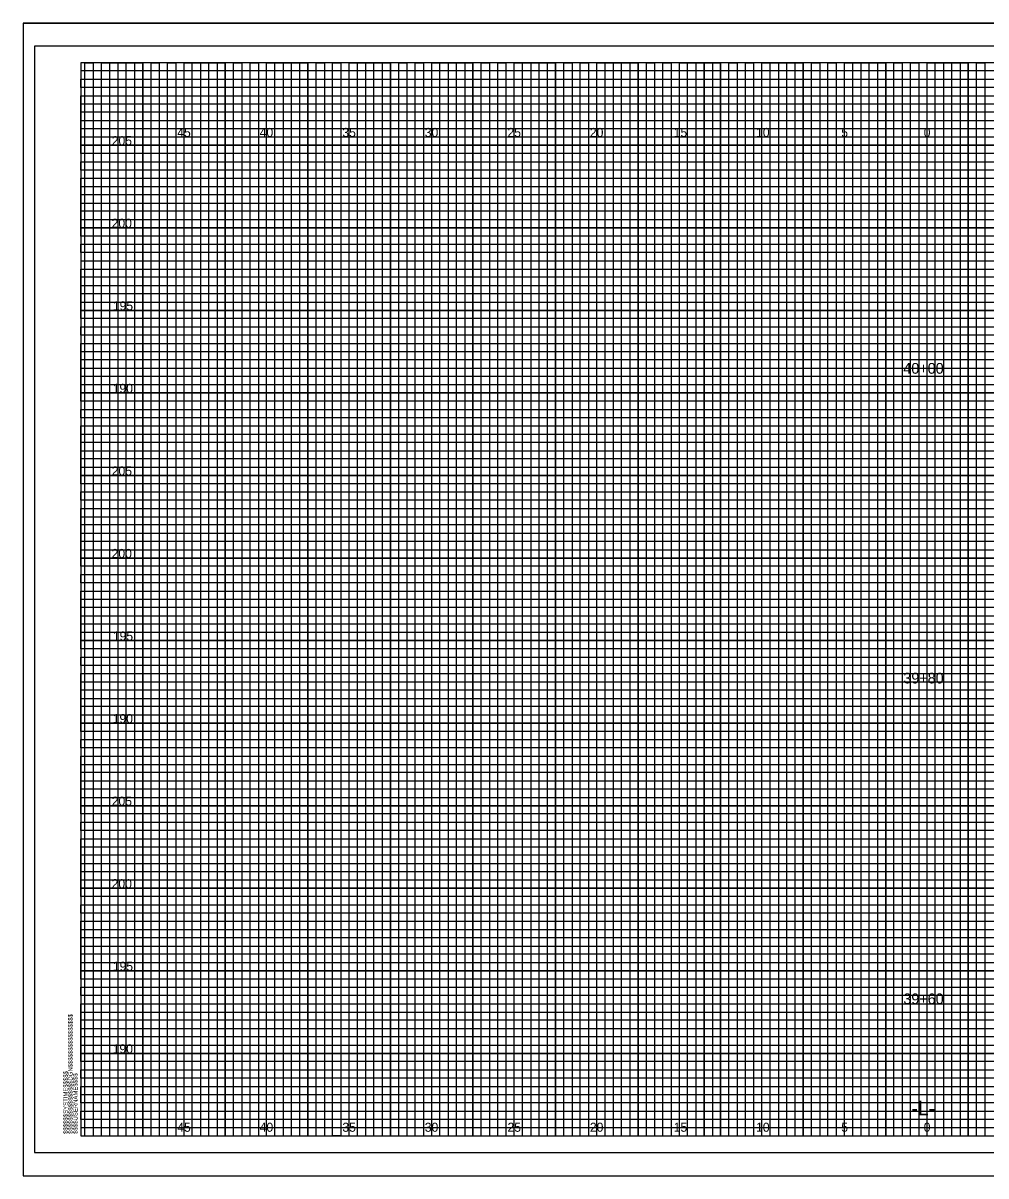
# Model space of a CAD drawing. Extents: x -4 to 103, y -2 to 6583.
# Drawn here: x -3.5 to 54.8, y 2972.2 to 3042.1 of the extents above; entities that cross this region are included whole.
import ezdxf

# ---------------------------------------------------------------- set-up
doc = ezdxf.new("R2010")
doc.units = 0
for name, color, linetype in [('Prop XS Alignment Label', 7, 'Continuous'), ('Prop XS Elevation Labels', 7, 'Continuous'), ('Prop XS Offset Labels', 7, 'Continuous'), ('Prop XS Station Labels', 7, 'Continuous'), ('Sheet Cross Section CELL', 7, 'Continuous'), ('Sheet Cross Section Grid Major CELL', 7, 'Continuous'), ('Sheet Cross Section Grid Middle CELL', 7, 'Continuous'), ('Sheet Cutting Line CELL', 7, 'Continuous'), ('Sheet DOT Grid CELL', 7, 'Continuous'), ('Sheet Plot Border Inside CELL', 7, 'Continuous'), ('Sheet Plot Border Outside CELL', 7, 'Continuous')]:
    doc.layers.add(name, color=color, linetype=linetype)

msp = doc.modelspace()

# ---------------------------------------------------------------- linework, layer by layer
at = {"layer": 'Sheet Cross Section CELL'}
msp.add_lwpolyline([(102.5, 3039.65), (0, 3039.65), (0, 2974.65), (102.5, 2974.65)], close=True, dxfattribs=at)
at = {"layer": 'Sheet Cross Section Grid Major CELL'}
for points in [[(1.25, 2974.65), (1.25, 3039.65), (3.75, 3039.65), (3.75, 2974.65), (6.25, 2974.65), (6.25, 3039.65), (8.75, 3039.65), (8.75, 2974.65), (11.25, 2974.65), (11.25, 3039.65), (13.75, 3039.65), (13.75, 2974.65), (16.25, 2974.65), (16.25, 3039.65), (18.75, 3039.65), (18.75, 2974.65), (21.25, 2974.65), (21.25, 3039.65), (23.75, 3039.65), (23.75, 2974.65), (26.25, 2974.65), (26.25, 3039.65), (28.75, 3039.65), (28.75, 2974.65), (31.25, 2974.65), (31.25, 3039.65), (33.75, 3039.65), (33.75, 2974.65), (36.25, 2974.65), (36.25, 3039.65), (38.75, 3039.65), (38.75, 2974.65), (41.25, 2974.65), (41.25, 3039.65), (43.75, 3039.65), (43.75, 2974.65), (46.25, 2974.65), (46.25, 3039.65), (48.75, 3039.65), (48.75, 2974.65), (51.25, 2974.65), (51.25, 3039.65), (53.75, 3039.65), (53.75, 2974.65)], [(102.5, 3034.65), (0, 3034.65), (0, 3037.15), (74.25, 3037.15)], [(102.5, 3029.65), (0, 3029.65), (0, 3032.15), (102.5, 3032.15)], [(102.5, 3024.65), (0, 3024.65), (0, 3027.15), (102.5, 3027.15)], [(102.5, 3019.65), (0, 3019.65), (0, 3022.15), (102.5, 3022.15)], [(102.5, 3014.65), (0, 3014.65), (0, 3017.15), (102.5, 3017.15)], [(102.5, 3009.65), (0, 3009.65), (0, 3012.15), (102.5, 3012.15)], [(102.5, 3004.65), (0, 3004.65), (0, 3007.15), (102.5, 3007.15)], [(102.5, 2999.65), (0, 2999.65), (0, 3002.15), (102.5, 3002.15)], [(102.5, 2994.65), (0, 2994.65), (0, 2997.15), (102.5, 2997.15)], [(102.5, 2989.65), (0, 2989.65), (0, 2992.15), (102.5, 2992.15)], [(102.5, 2984.65), (0, 2984.65), (0, 2987.15), (102.5, 2987.15)], [(102.5, 2979.65), (0, 2979.65), (0, 2982.15), (102.5, 2982.15)], [(0, 2977.15), (102.5, 2977.15)]]:
    msp.add_lwpolyline(points, dxfattribs=at)
at = {"layer": 'Sheet Cross Section Grid Middle CELL'}
for points in [[(0.25, 2974.65), (0.25, 3039.65), (0.75, 3039.65), (0.75, 2974.65), (1.75, 2974.65), (1.75, 3039.65), (2.25, 3039.65), (2.25, 2974.65), (2.75, 2974.65), (2.75, 3039.65), (3.25, 3039.65), (3.25, 2974.65), (4.25, 2974.65), (4.25, 3039.65), (4.75, 3039.65), (4.75, 2974.65), (5.25, 2974.65), (5.25, 3039.65), (5.75, 3039.65), (5.75, 2974.65), (6.75, 2974.65), (6.75, 3039.65), (7.25, 3039.65), (7.25, 2974.65), (7.75, 2974.65), (7.75, 3039.65), (8.25, 3039.65), (8.25, 2974.65), (9.25, 2974.65), (9.25, 3039.65), (9.75, 3039.65), (9.75, 2974.65), (10.25, 2974.65), (10.25, 3039.65), (10.75, 3039.65), (10.75, 2974.65), (11.75, 2974.65), (11.75, 3039.65), (12.25, 3039.65), (12.25, 2974.65), (12.75, 2974.65), (12.75, 3039.65), (13.25, 3039.65), (13.25, 2974.65), (14.25, 2974.65), (14.25, 3039.65), (14.75, 3039.65), (14.75, 2974.65), (15.75, 2974.65), (15.25, 2974.65), (15.25, 3039.65), (15.75, 3039.65), (15.75, 2974.65), (16.75, 2974.65), (16.75, 3039.65), (17.25, 3039.65), (17.25, 2974.65), (17.75, 2974.65), (17.75, 3039.65), (18.25, 3039.65), (18.25, 2974.65), (19.25, 2974.65), (19.25, 3039.65), (19.75, 3039.65), (19.75, 2974.65), (20.25, 2974.65), (20.25, 3039.65), (20.75, 3039.65), (20.75, 2974.65), (21.75, 2974.65), (21.75, 3039.65), (22.25, 3039.65), (22.25, 2974.65), (22.75, 2974.65), (22.75, 3039.65), (23.25, 3039.65), (23.25, 2974.65), (24.25, 2974.65), (24.25, 3039.65), (24.75, 3039.65), (24.75, 2974.65), (25.25, 2974.65), (25.25, 3039.65), (25.75, 3039.65), (25.75, 2974.65), (26.75, 2974.65), (26.75, 3039.65), (27.25, 3039.65), (27.25, 2974.65), (27.75, 2974.65), (27.75, 3039.65), (28.25, 3039.65), (28.25, 2974.65), (29.25, 2974.65), (29.25, 3039.65), (29.75, 3039.65), (29.75, 2974.65), (30.25, 2974.65), (30.25, 3039.65), (30.75, 3039.65), (30.75, 2974.65)], [(30.75, 2974.65), (31.75, 2974.65), (31.75, 3039.65), (32.25, 3039.65), (32.25, 2974.65), (32.75, 2974.65), (32.75, 3039.65), (33.25, 3039.65), (33.25, 2974.65), (34.25, 2974.65), (34.25, 3039.65), (34.75, 3039.65), (34.75, 2974.65), (35.25, 2974.65), (35.25, 3039.65), (35.75, 3039.65), (35.75, 2974.65), (36.75, 2974.65), (36.75, 3039.65), (37.25, 3039.65), (37.25, 2974.65), (37.75, 2974.65), (37.75, 3039.65), (37.75, 2974.65)], [(38.25, 3039.65), (38.25, 2974.65), (39.25, 2974.65), (39.25, 3039.65), (39.75, 3039.65), (39.75, 2974.65), (40.25, 2974.65), (40.25, 3039.65), (40.75, 3039.65), (40.75, 2974.65), (41.75, 2974.65), (41.75, 3039.65), (42.25, 3039.65), (42.25, 2974.65), (42.75, 2974.65), (42.75, 3039.65), (43.25, 3039.65), (43.25, 2974.65), (43.75, 2974.65), (44.25, 2974.65), (44.25, 3039.65), (44.75, 3039.65), (44.75, 2974.65), (45.25, 2974.65), (45.25, 3039.65), (45.75, 3039.65), (45.75, 2974.65), (46.75, 2974.65), (46.75, 3039.65), (47.25, 3039.65), (47.25, 2974.65), (47.75, 2974.65), (47.75, 3039.65), (48.25, 3039.65), (48.25, 2974.65), (49.25, 2974.65), (49.25, 3039.65), (49.75, 3039.65), (49.75, 2974.65), (50.25, 2974.65), (50.25, 3039.65), (50.75, 3039.65), (50.75, 2974.65), (51.75, 2974.65), (51.75, 3039.65), (52.25, 3039.65), (52.25, 2974.65), (52.75, 2974.65), (52.75, 3039.65), (53.25, 3039.65), (53.25, 2974.65), (54.25, 2974.65), (54.25, 3039.65), (54.75, 3039.65), (54.75, 2974.65), (55.25, 2974.65)], [(0, 3036.65), (0, 3037.65), (74.25, 3037.65), (74.25, 3038.15), (0, 3038.15), (0, 3038.65), (74.25, 3038.65), (74.25, 3039.15), (0, 3039.15)], [(102.5, 3036.65), (0, 3036.65)], [(102.5, 3035.65), (0, 3035.65), (0, 3036.15), (102.5, 3036.15)], [(102.5, 3034.15), (0, 3034.15), (0, 3035.15), (102.5, 3035.15)], [(102.5, 3033.15), (0, 3033.15), (0, 3033.65), (102.5, 3033.65)], [(102.5, 3031.65), (0, 3031.65), (0, 3032.65), (102.5, 3032.65)], [(102.5, 3030.65), (0, 3030.65), (0, 3031.15), (102.5, 3031.15)], [(102.5, 3029.15), (0, 3029.15), (0, 3030.15), (102.5, 3030.15)], [(102.5, 3028.15), (0, 3028.15), (0, 3028.65), (102.5, 3028.65)], [(0, 3027.65), (102.5, 3027.65)], [(102.5, 3026.65), (0, 3026.65)], [(102.5, 3025.65), (0, 3025.65), (0, 3026.15), (102.5, 3026.15)], [(102.5, 3024.15), (0, 3024.15), (0, 3025.15), (102.5, 3025.15)], [(102.5, 3023.15), (0, 3023.15), (0, 3023.65), (102.5, 3023.65)], [(102.5, 3021.65), (0, 3021.65), (0, 3022.65), (102.5, 3022.65)], [(102.5, 3020.65), (0, 3020.65), (0, 3021.15), (102.5, 3021.15)], [(102.5, 3019.15), (0, 3019.15), (0, 3020.15), (102.5, 3020.15)], [(102.5, 3018.15), (0, 3018.15), (0, 3018.65), (102.5, 3018.65)], [(102.5, 3016.65), (0, 3016.65), (0, 3017.65), (102.5, 3017.65)], [(102.5, 3015.65), (0, 3015.65), (0, 3016.15), (102.5, 3016.15)], [(102.5, 3014.15), (0, 3014.15), (0, 3015.15), (102.5, 3015.15)], [(102.5, 3013.15), (0, 3013.15), (0, 3013.65), (102.5, 3013.65)], [(102.5, 3011.65), (0, 3011.65), (0, 3012.65), (102.5, 3012.65)], [(102.5, 3010.65), (0, 3010.65), (0, 3011.15), (102.5, 3011.15)], [(102.5, 3009.15), (0, 3009.15), (0, 3010.15), (102.5, 3010.15)], [(102.5, 3008.15), (0, 3008.15), (0, 3008.65), (102.5, 3008.65)], [(102.5, 3006.65), (0, 3006.65), (0, 3007.65), (102.5, 3007.65)], [(102.5, 3005.65), (0, 3005.65), (0, 3006.15)], [(0, 3006.15), (102.5, 3006.15)], [(102.5, 3004.15), (0, 3004.15), (0, 3005.15), (102.5, 3005.15)], [(102.5, 3003.15), (0, 3003.15), (0, 3003.65), (102.5, 3003.65)], [(102.5, 3001.65), (0, 3001.65), (0, 3002.65), (102.5, 3002.65)], [(102.5, 3000.65), (0, 3000.65), (0, 3001.15), (102.5, 3001.15)], [(102.5, 2999.15), (0, 2999.15), (0, 3000.15), (102.5, 3000.15)], [(102.5, 2998.15), (0, 2998.15), (0, 2998.65), (102.5, 2998.65)], [(102.5, 2996.65), (0, 2996.65), (0, 2997.65), (102.5, 2997.65)], [(102.5, 2995.65), (0, 2995.65), (0, 2996.15), (102.5, 2996.15)], [(102.5, 2994.15), (0, 2994.15), (0, 2995.15), (102.5, 2995.15)], [(102.5, 2993.15), (0, 2993.15), (0, 2993.65), (102.5, 2993.65)], [(102.5, 2991.65), (0, 2991.65), (0, 2992.65), (102.5, 2992.65)], [(102.5, 2990.65), (0, 2990.65), (0, 2991.15), (102.5, 2991.15)], [(102.5, 2989.15), (0, 2989.15), (0, 2990.15), (102.5, 2990.15)], [(102.5, 2988.15), (0, 2988.15), (0, 2988.65), (102.5, 2988.65)], [(102.5, 2986.65), (0, 2986.65), (0, 2987.65), (102.5, 2987.65)], [(102.5, 2985.65), (0, 2985.65), (0, 2986.15), (102.5, 2986.15)], [(102.5, 2984.15), (0, 2984.15), (0, 2985.15), (102.5, 2985.15)], [(102.5, 2983.15), (0, 2983.15), (0, 2983.65), (102.5, 2983.65)], [(102.5, 2981.65), (0, 2981.65), (0, 2982.65), (102.5, 2982.65)], [(102.5, 2980.65), (0, 2980.65), (0, 2981.15), (102.5, 2981.15)], [(102.5, 2979.15), (0, 2979.15), (0, 2980.15), (102.5, 2980.15)], [(102.5, 2978.15), (0, 2978.15), (0, 2978.65), (102.5, 2978.65)], [(102.5, 2976.65), (0, 2976.65), (0, 2977.65), (102.5, 2977.65)], [(102.5, 2975.65), (0, 2975.65), (0, 2976.15), (102.5, 2976.15)], [(0, 2975.15), (102.5, 2975.15)]]:
    msp.add_lwpolyline(points, dxfattribs=at)
at = {"layer": 'Sheet Cutting Line CELL'}
for p, q in [((-3.5, 3042.05), (103.4, 3042.05)), ((-3.5, 3042.05), (-3.5, 2972.225)), ((-3.5, 2972.225), (103.4, 2972.225))]:
    msp.add_line(p, q, dxfattribs=at)
at = {"layer": 'Sheet DOT Grid CELL'}
for p, q in [((1.25, 2974.65), (1.25, 3039.65)), ((3.75, 2974.65), (3.75, 3039.65)), ((6.25, 2974.65), (6.25, 3039.65)), ((8.75, 2974.65), (8.75, 3039.65)), ((11.25, 2974.65), (11.25, 3039.65)), ((13.75, 2974.65), (13.75, 3039.65)), ((16.25, 2974.65), (16.25, 3039.65)), ((18.75, 2974.65), (18.75, 3039.65)), ((21.25, 2974.65), (21.25, 3039.65)), ((23.75, 2974.65), (23.75, 3039.65)), ((26.25, 2974.65), (26.25, 3039.65)), ((28.75, 2974.65), (28.75, 3039.65)), ((31.25, 2974.65), (31.25, 3039.65)), ((33.75, 2974.65), (33.75, 3039.65)), ((36.25, 2974.65), (36.25, 3039.65)), ((38.75, 2974.65), (38.75, 3039.65)), ((41.25, 2974.65), (41.25, 3039.65)), ((43.75, 2974.65), (43.75, 3039.65)), ((46.25, 2974.65), (46.25, 3039.65)), ((48.75, 2974.65), (48.75, 3039.65)), ((51.25, 2974.65), (51.25, 3039.65)), ((53.75, 2974.65), (53.75, 3039.65)), ((0, 3037.15), (74.25, 3037.15)), ((0, 3034.65), (102.5, 3034.65)), ((0, 3032.15), (102.5, 3032.15)), ((0, 3029.65), (102.5, 3029.65)), ((0, 3027.15), (102.5, 3027.15)), ((0, 3024.65), (102.5, 3024.65)), ((0, 3022.15), (102.5, 3022.15)), ((0, 3019.65), (102.5, 3019.65)), ((0, 3017.15), (102.5, 3017.15)), ((0, 3014.65), (102.5, 3014.65)), ((0, 3012.15), (102.5, 3012.15)), ((0, 3009.65), (102.5, 3009.65)), ((0, 3007.15), (102.5, 3007.15)), ((0, 3004.65), (102.5, 3004.65)), ((0, 3002.15), (102.5, 3002.15)), ((0, 2999.65), (102.5, 2999.65)), ((0, 2997.15), (102.5, 2997.15)), ((0, 2994.65), (102.5, 2994.65)), ((0, 2992.15), (102.5, 2992.15)), ((0, 2989.65), (102.5, 2989.65)), ((0, 2987.15), (102.5, 2987.15)), ((0, 2984.65), (102.5, 2984.65)), ((0, 2982.15), (102.5, 2982.15)), ((0, 2979.65), (102.5, 2979.65)), ((0, 2977.15), (102.5, 2977.15))]:
    msp.add_line(p, q, dxfattribs=at)
at = {"layer": 'Sheet Plot Border Inside CELL'}
msp.add_lwpolyline([(103, 3040.65), (-2.8, 3040.65), (-2.8, 2973.65), (103, 2973.65)], close=True, dxfattribs=at)
at = {"layer": 'Sheet Plot Border Outside CELL'}
msp.add_lwpolyline([(103.4, 3042.05), (-3.5, 3042.05), (-3.5, 2972.225), (103.4, 2972.225)], close=True, dxfattribs=at)

# ---------------------------------------------------------------- texts
at = {"layer": 'Prop XS Alignment Label'}
msp.add_text('-L-', height=0.875, dxfattribs=at).set_placement((50.307, 2975.9))
at = {"layer": 'Prop XS Elevation Labels'}
for s, p in [('205', (1.872, 3034.65)), ('200', (1.864, 3029.65)), ('195', (1.938, 3024.65)), ('190', (1.93, 3019.65)), ('205', (1.872, 3014.65)), ('200', (1.864, 3009.65)), ('195', (1.938, 3004.65)), ('190', (1.93, 2999.65)), ('205', (1.872, 2994.65)), ('200', (1.864, 2989.65)), ('195', (1.938, 2984.65)), ('190', (1.93, 2979.65))]:
    msp.add_text(s, height=0.55, dxfattribs=at).set_placement(p)
at = {"layer": 'Prop XS Offset Labels'}
for s, p in [('45', (5.84, 3035.15)), ('40', (10.831, 3035.15)), ('35', (15.84, 3035.15)), ('30', (20.831, 3035.15)), ('25', (25.84, 3035.15)), ('20', (30.831, 3035.15)), ('15', (35.906, 3035.15)), ('10', (40.897, 3035.15)), ('5', (46.057, 3035.15)), ('0', (51.049, 3035.15)), ('0', (51.049, 3035.15)), ('45', (5.84, 2974.9)), ('40', (10.831, 2974.9)), ('35', (15.84, 2974.9)), ('30', (20.831, 2974.9)), ('25', (25.84, 2974.9)), ('20', (30.831, 2974.9)), ('15', (35.906, 2974.9)), ('10', (40.897, 2974.9)), ('5', (46.057, 2974.9)), ('0', (51.049, 2974.9)), ('0', (51.049, 2974.9))]:
    msp.add_text(s, height=0.55, dxfattribs=at).set_placement(p)
at = {"layer": 'Prop XS Station Labels'}
for s, p in [('40+00', (49.816, 3020.812)), ('39+80', (49.816, 3002.053)), ('39+60', (49.816, 2982.629))]:
    msp.add_text(s, height=0.65, dxfattribs=at).set_placement(p)
at = {"layer": 'Sheet Cross Section CELL'}
for s, p in [('$$$$$$$$$$$$$$$$DGN$$$$$$$$$$$$$$$$', (-0.5, 2974.775)), ('$$$$$$SYSTIME$$$$$', (-0.797, 2974.775)), ('$$$$USERNAME$$$$', (-0.2, 2974.775))]:
    msp.add_text(s, height=0.2625, rotation=90, dxfattribs=at).set_placement(p)
at = {"layer": 'Sheet Cross Section Grid Major CELL'}
msp.add_text('040397', height=0.0025, rotation=90, dxfattribs=at).set_placement((-0.001, 3039.636))

doc.saveas('drawing.dxf')
